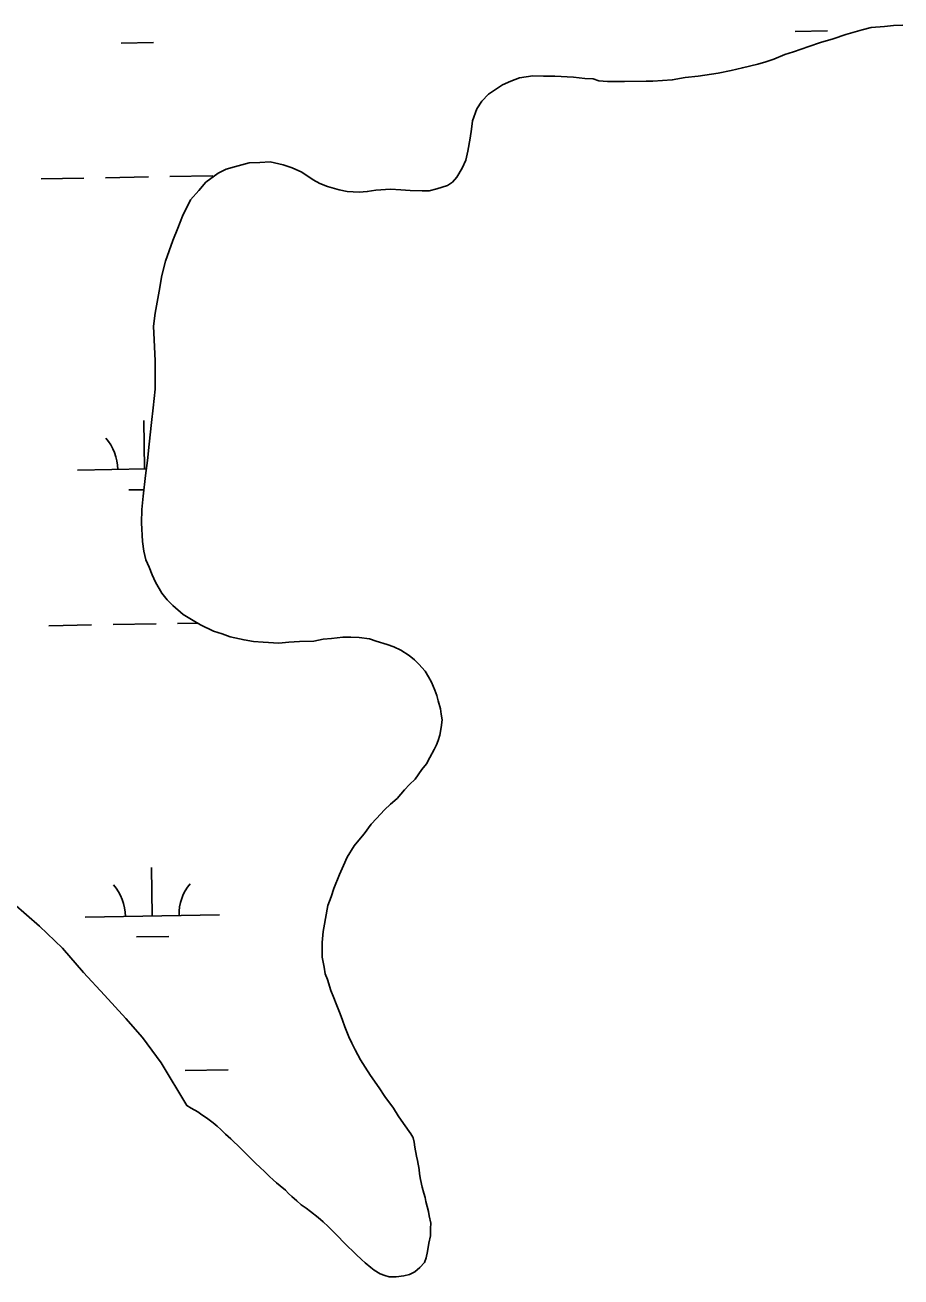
# Model space of a CAD drawing. Extents: x 3887375 to 3925618, y 296674 to 322633.
# Drawn here: x 3913849 to 3914501, y 305782 to 306714 of the extents above; entities that cross this region are included whole.
import ezdxf

# ---------------------------------------------------------------- set-up
doc = ezdxf.new("R2010")
doc.units = 0
doc.layers.add('V-TOPO-SHOR', color=7, linetype='Continuous')
doc.layers.add('V-WETL-SWMP', color=7, linetype='Continuous')

msp = doc.modelspace()

# ---------------------------------------------------------------- linework, layer by layer
at = {"layer": 'V-TOPO-SHOR'}
for points in [[(3914204.46, 306669.39), (3914210.85, 306672.26), (3914217.24, 306674.77), (3914227.18, 306676.23), (3914235, 306675.91), (3914243.53, 306675.95), (3914257.39, 306675.29), (3914265.93, 306674.27), (3914271.97, 306673.93), (3914276.24, 306672.53), (3914282.64, 306671.85), (3914295.44, 306671.9), (3914311.43, 306672.32), (3914316.4, 306672.34), (3914330.97, 306673.12), (3914340.56, 306674.93), (3914350.15, 306676.04), (3914365.07, 306678.23), (3914374.66, 306680.05), (3914383.18, 306682.22), (3914394.54, 306684.76), (3914400.57, 306686.56), (3914406.6, 306688.71), (3914414.77, 306691.95), (3914421.15, 306694.11), (3914432.51, 306698.06), (3914441.38, 306700.94), (3914450.61, 306703.83), (3914460.19, 306707.06), (3914472.26, 306710.31), (3914479.01, 306712.12), (3914488.96, 306712.87), (3914495.7, 306713.61), (3914502.46, 306713.99)], [(3914158.43, 306205.05), (3914156.63, 306211.08), (3914155.55, 306214.98), (3914154.11, 306218.89), (3914151.6, 306224.92), (3914149.45, 306228.82), (3914146.94, 306233.07), (3914142.3, 306238.39), (3914139.09, 306241.57), (3914135.17, 306244.75), (3914128.75, 306248.64), (3914123.77, 306251.1), (3914118.78, 306252.86), (3914110.6, 306255.31), (3914105.61, 306257.07), (3914097.79, 306258.1), (3914091.75, 306258.43), (3914085.71, 306258.4), (3914077.18, 306257.3), (3914071.14, 306256.92), (3914064.04, 306255.47), (3914053.38, 306255.07), (3914045.56, 306254.68), (3914038.1, 306253.94), (3914026.37, 306254.6), (3914019.26, 306255.29), (3914012.15, 306256.32), (3914001.83, 306258.77), (3913995.78, 306260.87), (3913989.38, 306262.98), (3913979.76, 306267.56), (3913972.99, 306271.44), (3913966.93, 306275.32), (3913959.09, 306282.04), (3913954.8, 306286.29), (3913950.87, 306291.25), (3913946.22, 306299.4), (3913943.71, 306304.72), (3913941.55, 306310.4), (3913939.04, 306316.08), (3913937.59, 306322.47), (3913936.5, 306329.57), (3913935.73, 306343.43), (3913936.04, 306353.38), (3913937.07, 306363.34), (3913938.78, 306378.63), (3913940.15, 306390), (3913941.52, 306402.09), (3913943.23, 306418.09), (3913944.61, 306429.11), (3913945.97, 306442.98), (3913945.93, 306453.29), (3913945.88, 306463.95), (3913945.11, 306479.58), (3913944.71, 306489.89), (3913946.09, 306499.49), (3913948.87, 306515.85), (3913950.95, 306527.59), (3913953.75, 306538.26), (3913959.01, 306553.57), (3913962.89, 306562.82), (3913966.4, 306571.72), (3913972.39, 306583.83), (3913978.4, 306590.96), (3913983.71, 306597.03), (3913992.92, 306603.82), (3913998.95, 306606.69), (3914004.98, 306608.49), (3914015.99, 306611.38), (3914023.81, 306611.77), (3914031.63, 306612.16), (3914041.23, 306610.06), (3914047.99, 306607.6), (3914055.11, 306604.43), (3914063.67, 306598.78), (3914068.66, 306595.96), (3914074.35, 306593.85), (3914082.89, 306591.4), (3914088.94, 306590), (3914097.82, 306589.69), (3914103.87, 306590.07), (3914110.26, 306591.16), (3914121.27, 306591.92), (3914128.74, 306591.24), (3914135.85, 306590.91), (3914144.73, 306590.59), (3914150.06, 306590.62), (3914155.75, 306592.06), (3914163.55, 306594.58), (3914167.45, 306597.09), (3914170.63, 306600.65), (3914174.52, 306607.42), (3914177.33, 306613.48), (3914178.73, 306620.23), (3914180.46, 306629.84), (3914181.5, 306636.59), (3914182.19, 306642.64), (3914185.35, 306651.54), (3914189.23, 306657.24), (3914194.19, 306662.59), (3914204.46, 306669.39)], [(3913969.48, 305909.72), (3913950.48, 305941.59), (3913936.54, 305960.37), (3913924.04, 305974.54), (3913908.32, 305991.89), (3913892.61, 306008.89), (3913876.9, 306026.95), (3913859.77, 306043.23), (3913840.5, 306060.21), (3913821.59, 306076.13), (3913801.96, 306094.17), (3913783.05, 306111.16), (3913763.78, 306129.56), (3913745.22, 306147.97), (3913728.44, 306166.03), (3913709.15, 306188.34), (3913691.29, 306209.6), (3913675.57, 306228.01), (3913675.57, 306228.01)], [(3914137.9, 305886.36), (3914136.3, 305888.65), (3914130.94, 305896.45), (3914127, 305902.12), (3914123.43, 305907.79), (3914116.99, 305916.64), (3914112.7, 305923.02), (3914106.26, 305932.24), (3914102.33, 305938.26), (3914098.75, 305943.93), (3914094.81, 305951.38), (3914092.3, 305956.35), (3914090.15, 305960.96), (3914087.28, 305968.41), (3914085.48, 305973.38), (3914083.68, 305977.99), (3914080.81, 305985.44), (3914079.01, 305990.05), (3914076.86, 305995.37), (3914074.33, 306003.54), (3914072.54, 306007.79), (3914071.81, 306012.77), (3914070.36, 306020.23), (3914070.33, 306025.91), (3914070.31, 306031.24), (3914070.99, 306039.42), (3914072.03, 306044.76), (3914072.72, 306049.02), (3914074.46, 306058.63), (3914076.92, 306065.03), (3914079.03, 306071.44), (3914083.25, 306081.76), (3914086.06, 306088.53), (3914088.88, 306094.58), (3914094.18, 306103.13), (3914097.71, 306107.41), (3914101.6, 306112.05), (3914106.9, 306119.18), (3914110.79, 306123.46), (3914116.81, 306129.88), (3914121.06, 306134.16), (3914126.01, 306138.45), (3914131.67, 306144.87), (3914135.21, 306148.79), (3914139.46, 306152.72), (3914144.4, 306159.85), (3914147.94, 306164.13), (3914150.41, 306168.76), (3914153.58, 306174.82), (3914155.34, 306178.38), (3914156.75, 306181.58), (3914157.8, 306185.49), (3914158.84, 306191.19), (3914159.53, 306196.88), (3914158.8, 306201.14), (3914158.43, 306205.05)], [(3913969.48, 305909.72), (3913972.69, 305907.95), (3913977.68, 305905.13), (3913980.71, 305903.01), (3913984.1, 305900.72), (3913989.09, 305896.82), (3913992.12, 305894.35), (3913994.8, 305891.87), (3913998.37, 305888.51), (3914002.29, 305884.97), (3914004.61, 305882.67), (3914007.47, 305880.02), (3914010.5, 305877.18), (3914014.78, 305872.76), (3914017.46, 305870.1), (3914020.32, 305867.27), (3914024.42, 305863.38), (3914027.1, 305860.9), (3914031.2, 305857.01), (3914033.88, 305854.53), (3914036.38, 305852.23), (3914039.05, 305849.93), (3914042.98, 305846.75), (3914045.12, 305844.45), (3914047.62, 305842.15), (3914051.36, 305838.97), (3914054.57, 305835.96), (3914058.5, 305833.31), (3914061.71, 305831.01), (3914067.41, 305826.59), (3914070.98, 305823.23), (3914074.73, 305819.69), (3914079.72, 305814.73), (3914082.76, 305811.73), (3914085.61, 305808.72), (3914089.9, 305804.47), (3914092.75, 305801.82), (3914095.61, 305798.98), (3914099.53, 305795.27), (3914102.39, 305792.79), (3914106.49, 305789.25), (3914108.99, 305787.31)], [(3914108.99, 305787.31), (3914113.44, 305784.48), (3914116.83, 305783.25), (3914120.21, 305782.38), (3914125.36, 305782.22), (3914131.05, 305782.96), (3914135.31, 305784.04), (3914139.39, 305786.01), (3914143.1, 305789.23), (3914146.46, 305792.97), (3914147.7, 305796.36), (3914148.74, 305801.16), (3914149.78, 305807.39), (3914151.01, 305812.72), (3914150.98, 305818.23), (3914151.14, 305822.14), (3914150.05, 305827.83), (3914149.51, 305830.85), (3914147.52, 305838.3), (3914146.98, 305841.32), (3914146.07, 305844.69), (3914144.81, 305849.13), (3914143.54, 305854.64), (3914142.81, 305859.08), (3914142.44, 305862.1), (3914141.17, 305869.02), (3914140.62, 305872.04), (3914139.35, 305878.79), (3914138.8, 305882.52), (3914138.08, 305885.72), (3914137.9, 305886.36)]]:
    msp.add_lwpolyline(points, dxfattribs=at)
at = {"layer": 'V-WETL-SWMP'}
for p, q in [((3914422.51, 306709.19), (3914446.51, 306709.6)), ((3913920.68, 306700.58), (3913944.68, 306700.99)), ((3913861, 306599.54), (3913892.99, 306600.09)), ((3913908.99, 306600.36), (3913940.99, 306600.91)), ((3913956.98, 306601.19), (3913988.98, 306601.73)), ((3913938.12, 306383.59), (3913937.5, 306419.58)), ((3913888.13, 306382.73), (3913939.38, 306383.61)), ((3913926.39, 306367.95), (3913937.6, 306368.14)), ((3913866.71, 306266.91), (3913898.7, 306267.46)), ((3913914.7, 306267.74), (3913946.69, 306268.29)), ((3913962.69, 306268.56), (3913977.57, 306268.81)), ((3913943.83, 306050.96), (3913943.21, 306086.96)), ((3913893.84, 306050.1), (3913993.82, 306051.82)), ((3913932.1, 306035.33), (3913956.1, 306035.74)), ((3913968.4, 305935.93), (3914000.4, 305936.48))]:
    msp.add_line(p, q, dxfattribs=at)
msp.add_lwpolyline([(3913840.5, 306060.21), (3913859.76, 306043.23), (3913876.9, 306026.95), (3913892.61, 306008.89), (3913908.32, 305991.89), (3913924.04, 305974.54), (3913936.54, 305960.37), (3913950.48, 305941.59), (3913969.48, 305909.72), (3913972.69, 305907.95), (3913977.68, 305905.13), (3913980.71, 305903.01), (3913984.1, 305900.71), (3913989.09, 305896.82), (3913992.12, 305894.35), (3913994.8, 305891.87), (3913998.37, 305888.51), (3914002.29, 305884.97), (3914004.61, 305882.67), (3914007.47, 305880.02), (3914010.5, 305877.18), (3914014.78, 305872.76), (3914017.46, 305870.1), (3914020.32, 305867.27), (3914024.42, 305863.38), (3914027.1, 305860.9), (3914031.2, 305857.01), (3914033.88, 305854.53), (3914036.38, 305852.23), (3914039.05, 305849.93), (3914042.98, 305846.75), (3914045.12, 305844.45), (3914047.62, 305842.15), (3914051.36, 305838.97), (3914054.57, 305835.96), (3914058.5, 305833.31), (3914061.7, 305831.01), (3914067.41, 305826.59), (3914070.98, 305823.23), (3914074.73, 305819.69), (3914079.72, 305814.73), (3914082.76, 305811.73), (3914085.61, 305808.72), (3914089.9, 305804.47), (3914092.75, 305801.81), (3914095.61, 305798.98), (3914099.53, 305795.27), (3914102.39, 305792.79), (3914106.49, 305789.25), (3914108.99, 305787.31), (3914113.44, 305784.48), (3914116.83, 305783.25), (3914120.21, 305782.38), (3914125.36, 305782.22), (3914131.04, 305782.96), (3914135.31, 305784.04), (3914139.39, 305786.01), (3914143.1, 305789.23), (3914146.47, 305792.97), (3914147.7, 305796.36), (3914148.74, 305801.16), (3914149.78, 305807.39), (3914151, 305812.72), (3914150.98, 305818.23), (3914151.14, 305822.14), (3914150.05, 305827.83), (3914149.51, 305830.85), (3914147.52, 305838.3), (3914146.98, 305841.32), (3914146.07, 305844.69), (3914144.81, 305849.13), (3914143.54, 305854.64), (3914142.81, 305859.08), (3914142.44, 305862.1), (3914141.17, 305869.02), (3914140.62, 305872.04), (3914139.35, 305878.79), (3914138.8, 305882.52), (3914138.08, 305885.72), (3914137.9, 305886.36), (3914136.3, 305888.65), (3914130.94, 305896.45), (3914127, 305902.12), (3914123.43, 305907.79), (3914116.99, 305916.64), (3914112.7, 305923.02), (3914106.26, 305932.24), (3914102.33, 305938.26), (3914098.75, 305943.93), (3914094.81, 305951.38), (3914092.3, 305956.35), (3914090.15, 305960.96), (3914087.28, 305968.41), (3914085.48, 305973.38), (3914083.68, 305977.99), (3914080.81, 305985.44), (3914079.01, 305990.05), (3914076.86, 305995.37), (3914074.33, 306003.54), (3914072.54, 306007.79), (3914071.81, 306012.77), (3914070.36, 306020.23), (3914070.33, 306025.91), (3914070.31, 306031.24), (3914070.99, 306039.42), (3914072.03, 306044.75), (3914072.72, 306049.02), (3914074.46, 306058.62), (3914076.92, 306065.03), (3914079.03, 306071.44), (3914083.25, 306081.76), (3914086.06, 306088.53), (3914088.88, 306094.58), (3914094.18, 306103.13), (3914097.71, 306107.41), (3914101.6, 306112.05), (3914106.9, 306119.18), (3914110.79, 306123.46), (3914116.81, 306129.88), (3914121.06, 306134.16), (3914126.01, 306138.45), (3914131.67, 306144.87), (3914135.21, 306148.79), (3914139.46, 306152.72), (3914144.4, 306159.85), (3914147.94, 306164.13), (3914150.41, 306168.76), (3914153.58, 306174.82), (3914155.34, 306178.38), (3914156.75, 306181.58), (3914157.8, 306185.5), (3914158.84, 306191.19), (3914159.53, 306196.88), (3914158.8, 306201.14), (3914158.43, 306205.04), (3914156.63, 306211.08), (3914155.55, 306214.98), (3914154.11, 306218.89), (3914151.6, 306224.92), (3914149.45, 306228.82), (3914146.94, 306233.07), (3914142.3, 306238.39), (3914139.09, 306241.57), (3914135.16, 306244.75), (3914128.75, 306248.64), (3914123.77, 306251.1), (3914118.78, 306252.86), (3914110.6, 306255.31), (3914105.61, 306257.07), (3914097.79, 306258.1), (3914091.75, 306258.43), (3914085.71, 306258.4), (3914077.18, 306257.3), (3914071.14, 306256.92), (3914064.04, 306255.47), (3914053.38, 306255.07), (3914045.56, 306254.68), (3914038.1, 306253.94), (3914026.37, 306254.6), (3914019.26, 306255.28), (3914012.15, 306256.32), (3914001.83, 306258.77), (3913995.78, 306260.87), (3913989.38, 306262.98), (3913979.76, 306267.56), (3913972.99, 306271.44), (3913966.93, 306275.32), (3913959.09, 306282.04), (3913954.8, 306286.29), (3913950.87, 306291.25), (3913946.22, 306299.4), (3913943.71, 306304.72), (3913941.55, 306310.4), (3913939.04, 306316.08), (3913937.59, 306322.47), (3913936.5, 306329.57), (3913935.73, 306343.43), (3913936.04, 306353.38), (3913937.07, 306363.34), (3913938.78, 306378.62), (3913940.15, 306390), (3913941.52, 306402.09), (3913943.23, 306418.09), (3913944.61, 306429.12), (3913945.97, 306442.98), (3913945.93, 306453.29), (3913945.89, 306463.95), (3913945.11, 306479.58), (3913944.71, 306489.89), (3913946.09, 306499.49), (3913948.87, 306515.85), (3913950.95, 306527.59), (3913953.75, 306538.26), (3913959.02, 306553.57), (3913962.89, 306562.82), (3913966.4, 306571.72), (3913972.39, 306583.83), (3913978.41, 306590.96), (3913983.71, 306597.03), (3913992.92, 306603.82), (3913998.95, 306606.69), (3914004.99, 306608.49), (3914015.99, 306611.38), (3914023.81, 306611.77), (3914031.63, 306612.16), (3914041.23, 306610.06), (3914047.99, 306607.6), (3914055.11, 306604.43), (3914063.67, 306598.78), (3914068.65, 306595.96), (3914074.35, 306593.85), (3914082.89, 306591.4), (3914088.94, 306590.01), (3914097.82, 306589.69), (3914103.86, 306590.07), (3914110.26, 306591.16), (3914121.27, 306591.92), (3914128.74, 306591.24), (3914135.85, 306590.91), (3914144.73, 306590.59), (3914150.06, 306590.62), (3914155.74, 306592.06), (3914163.55, 306594.58), (3914167.45, 306597.09), (3914170.63, 306600.65), (3914174.52, 306607.42), (3914177.33, 306613.48), (3914178.73, 306620.23), (3914180.46, 306629.84), (3914181.5, 306636.59), (3914182.19, 306642.64), (3914185.35, 306651.54), (3914189.23, 306657.24), (3914194.19, 306662.59), (3914204.46, 306669.39), (3914210.85, 306672.26), (3914217.24, 306674.77), (3914227.18, 306676.23), (3914235, 306675.91), (3914243.53, 306675.95), (3914257.39, 306675.29), (3914265.93, 306674.26), (3914271.97, 306673.93), (3914276.24, 306672.53), (3914282.64, 306671.85), (3914295.44, 306671.9), (3914311.43, 306672.32), (3914316.4, 306672.34), (3914330.97, 306673.12), (3914340.56, 306674.93), (3914350.15, 306676.04), (3914365.07, 306678.23), (3914374.66, 306680.05), (3914383.18, 306682.22), (3914394.54, 306684.75), (3914400.57, 306686.56), (3914406.61, 306688.71), (3914414.77, 306691.95), (3914421.15, 306694.11), (3914432.51, 306698.06), (3914441.38, 306700.94), (3914450.61, 306703.83), (3914460.19, 306707.06), (3914472.26, 306710.31), (3914479.01, 306712.12), (3914488.96, 306712.87), (3914495.7, 306713.61), (3914502.46, 306713.99)], dxfattribs=at)
for centre, start, end in [((3913882.88, 306383.11), 0.21154, 41.7552), ((3913888.59, 306050.49), 0.21154, 41.7552), ((3913999.06, 306052.38), 140.21154, 181.75519)]:
    msp.add_arc(centre, 35.25, start, end, dxfattribs=at)

doc.saveas('drawing.dxf')
